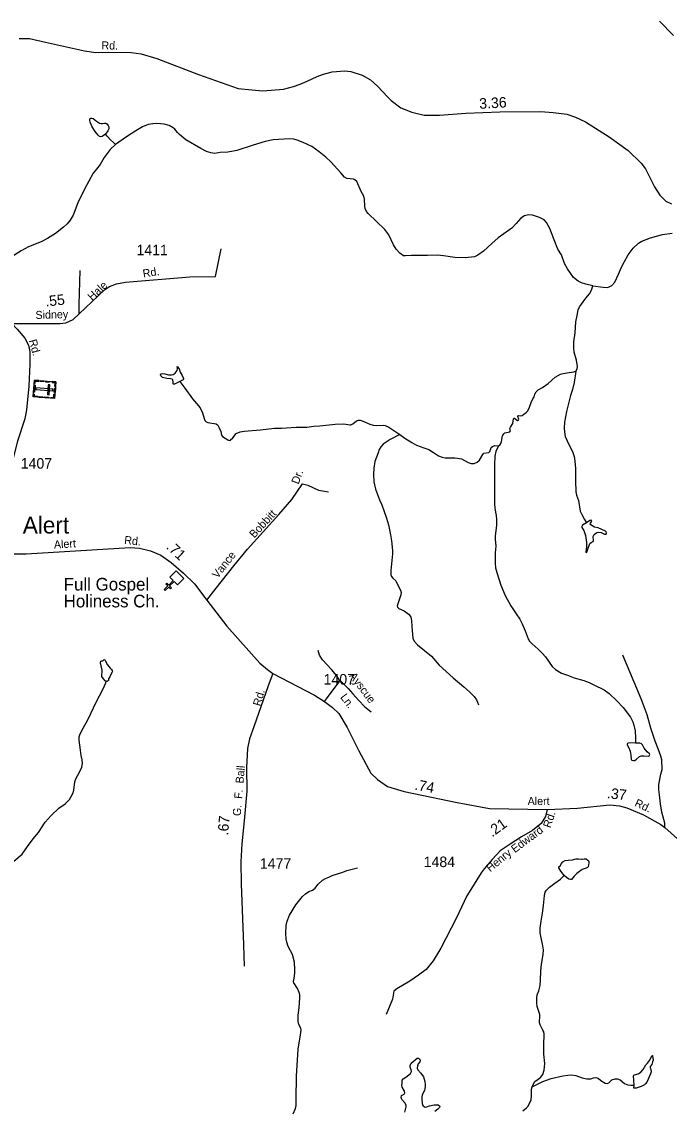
# Model space of a CAD drawing. Extents: x 2126262 to 2293712, y 749403 to 919119.
# Drawn here: x 2229493 to 2237174, y 897287 to 910208 of the extents above; entities that cross this region are included whole.
import ezdxf

# ---------------------------------------------------------------- set-up
doc = ezdxf.new("R2010")
doc.units = 0
for name, color, linetype in [('Exist Boundary Political CountyLine', 7, 'Continuous'), ('Exist Civil Demographics Community Label', 7, 'Continuous'), ('Exist Cultural Cemetery CELL', 7, 'Continuous'), ('Exist Cultural Church CELL', 7, 'Continuous'), ('Exist Cultural Church Label', 7, 'Continuous'), ('Exist Hydrographic Creek Single Shore', 7, 'Continuous'), ('Exist Hydrographic Misc Water Feature', 7, 'Continuous'), ('Exist Hydrographic Pond Under 1500 Sq Ft', 7, 'Continuous'), ('Exist Road Non-System Type 51', 7, 'Continuous'), ('Exist Road Non-System Type 51 Label', 7, 'Continuous'), ('Exist Road Secondary Mileage Hundredths English Label', 7, 'Continuous'), ('Exist Road Secondary Type 41 Attributed', 7, 'Continuous'), ('Exist Road Secondary Type 51 Attributed', 7, 'Continuous'), ('Exist Road Secondary Type 51 Label', 7, 'Continuous'), ('Exist Road Secondary Type 51 Number Label', 7, 'Continuous')]:
    doc.layers.add(name, color=color, linetype=linetype)

msp = doc.modelspace()

# ---------------------------------------------------------------- linework, layer by layer
at = {"layer": 'Exist Boundary Political CountyLine'}
msp.add_lwpolyline([(2237223, 910043), (2237057, 910215)], dxfattribs=at)
at = {"layer": 'Exist Cultural Cemetery CELL'}
for points in [[(2229898, 905933), (2229882, 905735), (2229628, 905755), (2229644, 905953)], [(2229651, 905895), (2229644, 905810), (2229633, 905811), (2229639, 905896)], [(2229641, 905920), (2229653, 905919), (2229654, 905941), (2229695, 905938), (2229696, 905949), (2229644, 905953)], [(2229713, 905948), (2229757, 905944), (2229756, 905933), (2229713, 905936)], [(2229780, 905943), (2229824, 905939), (2229823, 905928), (2229780, 905931)], [(2229827, 905898), (2229808, 905899), (2229799, 905782), (2229817, 905781)], [(2229854, 905937), (2229854, 905925), (2229886, 905923), (2229882, 905882), (2229894, 905882), (2229898, 905933)], [(2229631, 905788), (2229642, 905787), (2229641, 905765), (2229681, 905762), (2229680, 905751), (2229628, 905755)], [(2229860, 905827), (2229861, 905846), (2229659, 905861), (2229658, 905843)], [(2229701, 905760), (2229744, 905757), (2229743, 905746), (2229700, 905749)], [(2229767, 905755), (2229810, 905752), (2229809, 905741), (2229766, 905744)], [(2229839, 905738), (2229840, 905749), (2229872, 905747), (2229875, 905787), (2229886, 905787), (2229882, 905735)], [(2229892, 905860), (2229888, 905808), (2229876, 905809), (2229880, 905860)]]:
    msp.add_lwpolyline(points, close=True, dxfattribs=at)
at = {"layer": 'Exist Cultural Church CELL'}
msp.add_lwpolyline([(2231341, 903523), (2231301, 903563), (2231247, 903510), (2231270, 903487), (2231259, 903476), (2231236, 903498), (2231193, 903456), (2231182, 903467), (2231225, 903510), (2231202, 903532), (2231213, 903543), (2231236, 903521), (2231290, 903575), (2231249, 903616), (2231324, 903691), (2231417, 903598)], close=True, dxfattribs=at)
at = {"layer": 'Exist Hydrographic Creek Single Shore'}
for points in [[(2232712, 897246), (2232741, 897308), (2232747, 897342), (2232749, 897413), (2232754, 897695), (2232763, 897880), (2232772, 898012), (2232801, 898180), (2232809, 898237), (2232805, 898261), (2232778, 898304), (2232770, 898339), (2232772, 898414), (2232782, 898503), (2232792, 898620), (2232791, 898658), (2232784, 898684), (2232762, 898732), (2232722, 898798), (2232717, 898814), (2232724, 898856), (2232733, 898914), (2232734, 898955), (2232728, 899044), (2232703, 899134), (2232653, 899232), (2232636, 899282), (2232631, 899318), (2232627, 899387), (2232631, 899479), (2232641, 899532), (2232670, 899602), (2232743, 899724), (2232824, 899826), (2232858, 899857), (2232898, 899882), (2232942, 899901), (2232972, 899924), (2233006, 899966), (2233062, 900016), (2233098, 900037), (2233136, 900053), (2233177, 900073), (2233302, 900112)], [(2233302, 900112), (2233351, 900131), (2233474, 900163)]]:
    msp.add_lwpolyline(points, dxfattribs=at)
at = {"layer": 'Exist Hydrographic Misc Water Feature'}
for points in [[(2230485, 908873), (2230446, 908845), (2230429, 908840), (2230417, 908844), (2230398, 908860), (2230363, 908906), (2230330, 908959), (2230303, 909017), (2230300, 909040), (2230302, 909057), (2230312, 909065), (2230324, 909065), (2230340, 909059), (2230381, 909028), (2230414, 909004), (2230433, 909000), (2230451, 909001), (2230475, 909005), (2230491, 909004), (2230502, 908997), (2230519, 908977), (2230525, 908959), (2230524, 908938), (2230512, 908913)], [(2231367, 905938), (2231303, 905904), (2231293, 905904), (2231289, 905910), (2231290, 905931), (2231286, 905958), (2231277, 905967), (2231259, 905971), (2231212, 905974), (2231162, 905986), (2231141, 906004), (2231140, 906018), (2231145, 906027), (2231162, 906032), (2231191, 906027), (2231233, 906016), (2231270, 906016), (2231289, 906020), (2231313, 906038), (2231335, 906068), (2231339, 906090), (2231336, 906114), (2231340, 906113), (2231361, 906088), (2231371, 906050), (2231394, 906009), (2231413, 905975), (2231413, 905965), (2231408, 905959), (2231392, 905950)], [(2236191, 904259), (2236143, 904232), (2236136, 904217), (2236136, 904204), (2236159, 904168), (2236179, 904111), (2236194, 904028), (2236193, 903980), (2236185, 903911), (2236189, 903909), (2236195, 903913), (2236210, 903948), (2236233, 904016), (2236247, 904028), (2236271, 904040), (2236277, 904050), (2236273, 904098), (2236285, 904121), (2236313, 904143), (2236334, 904147), (2236365, 904143), (2236407, 904125), (2236424, 904127), (2236430, 904138), (2236427, 904151), (2236419, 904161), (2236332, 904200), (2236288, 904210), (2236245, 904235), (2236235, 904248), (2236238, 904257), (2236254, 904281), (2236253, 904285), (2236247, 904290), (2236233, 904286)], [(2230496, 902379), (2230482, 902386), (2230461, 902406), (2230444, 902435), (2230442, 902459), (2230447, 902483), (2230447, 902512), (2230435, 902564), (2230428, 902598), (2230432, 902616), (2230441, 902620), (2230456, 902620), (2230469, 902636), (2230477, 902635), (2230484, 902628), (2230491, 902609), (2230511, 902576), (2230543, 902535), (2230557, 902517), (2230566, 902507), (2230568, 902500), (2230563, 902483), (2230537, 902432), (2230523, 902406), (2230521, 902389), (2230514, 902383), (2230505, 902378)], [(2236772, 901646), (2236697, 901648), (2236680, 901641), (2236675, 901634), (2236675, 901623), (2236689, 901597), (2236711, 901551), (2236720, 901501), (2236721, 901449), (2236732, 901441), (2236748, 901438), (2236766, 901440), (2236787, 901453), (2236822, 901487), (2236841, 901494), (2236874, 901495), (2236923, 901488), (2236935, 901494), (2236943, 901510), (2236940, 901519), (2236912, 901542), (2236878, 901583), (2236857, 901625), (2236845, 901636), (2236825, 901645), (2236806, 901645)], [(2236758, 897586), (2236751, 897695), (2236753, 897702), (2236762, 897706), (2236806, 897718), (2236838, 897739), (2236866, 897771), (2236895, 897825), (2236914, 897847), (2236941, 897876), (2236971, 897935), (2236975, 897937), (2236977, 897934), (2236982, 897883), (2236977, 897860), (2236966, 897831), (2236949, 897806), (2236949, 897795), (2236961, 897755), (2236961, 897744), (2236953, 897718), (2236908, 897619), (2236893, 897601), (2236879, 897587), (2236841, 897569), (2236781, 897549), (2236755, 897548), (2236753, 897554), (2236754, 897563), (2236758, 897572)]]:
    msp.add_lwpolyline(points, close=True, dxfattribs=at)
for points in [[(2236267, 907072), (2236183, 907092), (2236134, 907108), (2236093, 907129), (2236039, 907172), (2235967, 907274), (2235933, 907340), (2235894, 907441), (2235853, 907509), (2235810, 907620), (2235758, 907752), (2235719, 907825), (2235690, 907856), (2235636, 907886), (2235550, 907913), (2235505, 907914), (2235455, 907904), (2235412, 907878), (2235359, 907814), (2235308, 907759), (2235212, 907690), (2235144, 907643), (2235070, 907574), (2234970, 907483), (2234905, 907437), (2234863, 907418), (2234752, 907405), (2234629, 907409), (2234494, 907430), (2234426, 907436), (2234308, 907435), (2234115, 907435), (2234047, 907428), (2234022, 907431), (2233979, 907459), (2233933, 907509), (2233901, 907560), (2233847, 907677), (2233798, 907743), (2233604, 907930), (2233584, 907955), (2233566, 907990), (2233561, 908017), (2233558, 908101), (2233552, 908138), (2233519, 908194), (2233466, 908313), (2233445, 908331), (2233428, 908339), (2233348, 908349), (2233321, 908365), (2233278, 908413), (2233160, 908544), (2233100, 908599), (2233021, 908665), (2232933, 908726), (2232832, 908774), (2232761, 908802), (2232722, 908813), (2232670, 908817), (2232476, 908806), (2232380, 908788), (2232238, 908742), (2232043, 908678), (2231939, 908658), (2231848, 908654), (2231785, 908645), (2231735, 908650), (2231684, 908668), (2231617, 908705), (2231441, 908807), (2231365, 908868), (2231341, 908893), (2231310, 908932), (2231289, 908949), (2231240, 908975), (2231182, 908992), (2231097, 909001), (2231046, 908998), (2230992, 908987), (2230925, 908961), (2230845, 908913), (2230737, 908842), (2230604, 908752)], [(2230604, 908752), (2230581, 908774), (2230545, 908808), (2230507, 908848), (2230485, 908873)], [(2230604, 908752), (2230542, 908692), (2230472, 908597), (2230423, 908513), (2230381, 908459), (2230341, 908411), (2230236, 908219), (2230160, 908058), (2230101, 907913), (2230066, 907854), (2230031, 907811), (2229990, 907768), (2229895, 907693), (2229800, 907634), (2229722, 907597), (2229574, 907538), (2229486, 907489), (2229398, 907433)], [(2236267, 907072), (2236390, 907056), (2236442, 907055), (2236463, 907060), (2236491, 907079), (2236528, 907116), (2236573, 907210), (2236606, 907296), (2236642, 907360), (2236686, 907442), (2236746, 907519), (2236811, 907581), (2236849, 907604), (2236953, 907643), (2237095, 907684), (2237207, 907697)], [(2236066, 906062), (2236082, 906086), (2236085, 906114), (2236074, 906189), (2236046, 906284), (2236041, 906335), (2236042, 906408), (2236058, 906516), (2236067, 906647), (2236080, 906721), (2236093, 906790), (2236108, 906823), (2236134, 906855), (2236184, 906925), (2236227, 906979), (2236251, 907023), (2236267, 907072)], [(2235149, 905172), (2235165, 905183), (2235178, 905201), (2235183, 905226), (2235196, 905292), (2235210, 905317), (2235225, 905330), (2235281, 905338), (2235290, 905350), (2235284, 905381), (2235289, 905396), (2235318, 905438), (2235327, 905493), (2235334, 905501), (2235340, 905501), (2235373, 905476), (2235385, 905478), (2235389, 905489), (2235376, 905523), (2235378, 905531), (2235388, 905534), (2235412, 905530), (2235429, 905532), (2235449, 905551), (2235477, 905569), (2235492, 905587), (2235514, 905622), (2235535, 905690), (2235555, 905730), (2235572, 905756), (2235580, 905788), (2235596, 905813), (2235619, 905838), (2235672, 905866), (2235737, 905915), (2235822, 905989), (2235883, 906023), (2235915, 906034), (2235986, 906045), (2236043, 906052), (2236066, 906062)], [(2236066, 906062), (2236046, 905927), (2236025, 905841), (2236004, 905771), (2235954, 905580), (2235931, 905453), (2235927, 905384), (2235931, 905341), (2235938, 905283), (2235963, 905233), (2236032, 905093), (2236044, 905046), (2236055, 904993), (2236061, 904903), (2236062, 904758), (2236064, 904628), (2236072, 904590), (2236098, 904523), (2236118, 904398), (2236132, 904366), (2236167, 904299), (2236191, 904259)], [(2231367, 905938), (2231426, 905858), (2231520, 905730), (2231567, 905675), (2231608, 905623), (2231635, 905565), (2231658, 905497), (2231666, 905473), (2231680, 905459), (2231699, 905451), (2231799, 905433), (2231818, 905418), (2231832, 905394), (2231853, 905343), (2231862, 905299), (2231874, 905285), (2231936, 905244), (2231952, 905238), (2231966, 905241), (2231995, 905270), (2232038, 905319), (2232082, 905341), (2232132, 905348), (2232324, 905363), (2232492, 905382), (2232575, 905385), (2232750, 905394), (2232874, 905397), (2232956, 905407), (2233028, 905413), (2233211, 905432), (2233314, 905433), (2233383, 905423), (2233398, 905425), (2233419, 905435), (2233463, 905469), (2233486, 905477), (2233509, 905478), (2233533, 905471), (2233622, 905429), (2233662, 905419), (2233706, 905414), (2233781, 905419), (2233802, 905417), (2233847, 905397), (2233895, 905364), (2233979, 905309)], [(2233979, 905309), (2233862, 905250), (2233780, 905193), (2233752, 905161), (2233732, 905130), (2233720, 905092), (2233682, 904986), (2233671, 904909), (2233665, 904835), (2233670, 904748), (2233690, 904659), (2233738, 904533), (2233764, 904474), (2233820, 904316), (2233844, 904236), (2233868, 904119), (2233879, 904048), (2233892, 903930), (2233891, 903892), (2233871, 903692), (2233871, 903642), (2233879, 903624), (2233896, 903602), (2233929, 903571), (2233960, 903513), (2233987, 903462), (2233992, 903433), (2233989, 903405), (2233948, 903273), (2233950, 903258), (2233965, 903243), (2234031, 903217), (2234089, 903170), (2234107, 903141), (2234117, 903101), (2234119, 903029), (2234123, 902980), (2234131, 902890), (2234148, 902857), (2234189, 902813), (2234352, 902675), (2234443, 902569), (2234610, 902421), (2234738, 902313), (2234806, 902253), (2234859, 902199), (2234887, 902159), (2234900, 902131), (2234910, 902098)], [(2233979, 905309), (2234036, 905265), (2234119, 905212), (2234176, 905180), (2234262, 905152), (2234323, 905129), (2234377, 905096), (2234436, 905056), (2234479, 905038), (2234516, 905030), (2234576, 905031), (2234631, 905031), (2234662, 905028), (2234710, 905018), (2234790, 904975), (2234825, 904965), (2234860, 904966), (2234895, 904978), (2234922, 905002), (2234962, 905069), (2234976, 905085), (2235034, 905096), (2235045, 905105), (2235062, 905154), (2235076, 905167), (2235104, 905177), (2235149, 905172)], [(2235149, 905172), (2235115, 905108), (2235106, 905050), (2235100, 904949), (2235100, 904790), (2235102, 904632), (2235100, 904488), (2235105, 904429), (2235120, 904347), (2235125, 904299), (2235124, 904232), (2235108, 904101), (2235110, 904066), (2235116, 903982), (2235110, 903905), (2235108, 903857), (2235110, 903779), (2235112, 903725), (2235127, 903669), (2235178, 903519), (2235229, 903396), (2235293, 903273), (2235359, 903181), (2235402, 903117), (2235429, 903060), (2235463, 902979), (2235499, 902881), (2235518, 902854), (2235547, 902822), (2235620, 902761), (2235668, 902714), (2235704, 902668), (2235786, 902554), (2235824, 902519), (2235897, 902474), (2235965, 902450), (2236047, 902418), (2236161, 902389), (2236225, 902364), (2236281, 902335), (2236402, 902276), (2236462, 902233), (2236551, 902148), (2236628, 902069), (2236713, 901953), (2236740, 901899), (2236755, 901859), (2236769, 901790), (2236774, 901704), (2236772, 901646)], [(2229400, 900242), (2229497, 900328), (2229560, 900417), (2229629, 900510), (2229691, 900585), (2229772, 900706), (2229843, 900784), (2229934, 900872), (2230008, 900925), (2230058, 900977), (2230100, 901047), (2230110, 901087), (2230124, 901187), (2230135, 901219), (2230182, 901307), (2230206, 901361), (2230215, 901401), (2230208, 901445), (2230198, 901497), (2230191, 901560), (2230174, 901679), (2230175, 901719), (2230186, 901755), (2230223, 901823), (2230277, 901921), (2230379, 902139), (2230452, 902275), (2230473, 902325), (2230489, 902360), (2230496, 902379)], [(2235548, 897564), (2235563, 897602), (2235579, 897627), (2235619, 897656), (2235646, 897676), (2235674, 897710), (2235691, 897763), (2235697, 897843), (2235688, 897951), (2235688, 898061), (2235689, 898189), (2235685, 898216), (2235676, 898239), (2235641, 898300), (2235633, 898325), (2235633, 898350), (2235638, 898386), (2235638, 898423), (2235608, 898519), (2235604, 898556), (2235602, 898622), (2235606, 898655), (2235627, 898704), (2235643, 898769), (2235645, 898830), (2235649, 898939), (2235660, 899019), (2235678, 899134), (2235681, 899190), (2235676, 899240), (2235650, 899353), (2235643, 899394), (2235643, 899450), (2235655, 899532), (2235671, 899627), (2235683, 899719), (2235694, 899837), (2235702, 899874), (2235719, 899899), (2235753, 899936), (2235817, 899983), (2235884, 900028), (2235928, 900074)], [(2235548, 897564), (2235676, 897628), (2235774, 897664), (2235911, 897696), (2235970, 897705), (2236016, 897706), (2236064, 897698), (2236139, 897673), (2236197, 897660), (2236219, 897659), (2236243, 897660), (2236275, 897672), (2236303, 897675), (2236329, 897669), (2236363, 897641), (2236414, 897607), (2236438, 897606), (2236459, 897613), (2236492, 897648), (2236531, 897658), (2236559, 897659), (2236590, 897649), (2236644, 897605), (2236682, 897590), (2236717, 897586), (2236758, 897586)], [(2235436, 897279), (2235482, 897314), (2235498, 897333), (2235517, 897366), (2235536, 897410), (2235541, 897463), (2235539, 897503), (2235541, 897536), (2235548, 897564)]]:
    msp.add_lwpolyline(points, dxfattribs=at)
at = {"layer": 'Exist Hydrographic Pond Under 1500 Sq Ft'}
msp.add_lwpolyline([(2235928, 900074), (2235886, 900125), (2235864, 900164), (2235865, 900177), (2235879, 900189), (2235894, 900217), (2235911, 900237), (2235939, 900251), (2235973, 900254), (2236027, 900260), (2236071, 900270), (2236099, 900270), (2236132, 900267), (2236145, 900267), (2236163, 900273), (2236189, 900271), (2236210, 900257), (2236220, 900243), (2236218, 900223), (2236214, 900178), (2236206, 900168), (2236190, 900162), (2236142, 900144), (2236108, 900121), (2236076, 900096), (2236044, 900067), (2236014, 900027), (2236004, 900024), (2235984, 900028), (2235956, 900050)], close=True, dxfattribs=at)
msp.add_lwpolyline([(2234037, 897262), (2234054, 897326), (2234054, 897344), (2234041, 897369), (2234003, 897416), (2233994, 897440), (2233997, 897462), (2234029, 897478), (2234037, 897495), (2234032, 897514), (2234006, 897561), (2234001, 897584), (2234005, 897606), (2234007, 897642), (2234018, 897659), (2234051, 897680), (2234104, 897721), (2234116, 897745), (2234114, 897766), (2234100, 897798), (2234100, 897819), (2234113, 897846), (2234184, 897904), (2234201, 897906), (2234213, 897899), (2234218, 897880), (2234215, 897861), (2234196, 897838), (2234186, 897812), (2234183, 897785), (2234191, 897766), (2234227, 897728), (2234260, 897682), (2234274, 897629), (2234279, 897595), (2234279, 897564), (2234270, 897523), (2234241, 897469), (2234239, 897442), (2234240, 897418), (2234243, 897368), (2234252, 897345), (2234272, 897326), (2234286, 897324), (2234331, 897339), (2234385, 897351), (2234431, 897351), (2234447, 897339), (2234452, 897328), (2234449, 897318), (2234427, 897298), (2234392, 897273)], dxfattribs=at)
at = {"layer": 'Exist Road Non-System Type 51'}
for points in [[(2230175, 906741), (2230173, 906851), (2230186, 907255)], [(2231687, 903342), (2231799, 903486), (2232007, 903749), (2232169, 903946), (2232544, 904359), (2232698, 904536), (2232823, 904722), (2232888, 904707), (2233012, 904647), (2233132, 904628)], [(2233263, 902391), (2233231, 902445), (2233166, 902518), (2233061, 902632), (2233026, 902689), (2233009, 902744)], [(2237121, 900643), (2237121, 900694), (2237087, 900827), (2237072, 900924), (2237058, 901029), (2237051, 901094), (2237052, 901155), (2237076, 901275), (2237090, 901332), (2237084, 901447), (2237073, 901491), (2237043, 901577), (2237005, 901666), (2236956, 901821), (2236913, 901980), (2236842, 902171), (2236622, 902690)], [(2233223, 902324), (2233255, 902366), (2233263, 902391)], [(2233263, 902391), (2233288, 902368), (2233365, 902293), (2233422, 902229), (2233487, 902156), (2233564, 902077), (2233636, 902017)], [(2233086, 902139), (2233106, 902169), (2233223, 902324), (2233226, 902328)], [(2234942, 900104), (2234841, 899939), (2234772, 899831), (2234646, 899562), (2234464, 899209), (2234373, 899060), (2234289, 898959), (2234200, 898892), (2234095, 898820), (2233943, 898726), (2233907, 898701), (2233891, 898605), (2233816, 898422)]]:
    msp.add_lwpolyline(points, dxfattribs=at)
at = {"layer": 'Exist Road Secondary Type 41 Attributed'}
for points in [[(2229377, 906625), (2229943, 906627), (2230016, 906634), (2230102, 906675), (2230175, 906741), (2230475, 907027), (2230532, 907067), (2230618, 907096), (2230723, 907118), (2231486, 907180), (2231790, 907185), (2231857, 907514)], [(2232472, 902470), (2232417, 902323), (2232246, 901839), (2232196, 901694), (2232172, 901582), (2232159, 901355), (2232161, 901073), (2232133, 900724), (2232105, 900449), (2232090, 900234), (2232096, 899974), (2232122, 899252), (2232132, 898997)], [(2235726, 900858), (2235706, 900774), (2235654, 900691), (2235551, 900608), (2235421, 900533), (2235286, 900446), (2235169, 900365), (2235072, 900264), (2234977, 900154), (2234942, 900104)]]:
    msp.add_lwpolyline(points, dxfattribs=at)
at = {"layer": 'Exist Road Secondary Type 51 Attributed'}
for points in [[(2229464, 910011), (2229585, 910008), (2229773, 909967), (2230238, 909862), (2230372, 909842), (2230524, 909845), (2230789, 909842), (2230911, 909826), (2231096, 909773), (2231589, 909580), (2231924, 909464), (2232062, 909417), (2232221, 909398), (2232354, 909389), (2232596, 909407), (2232718, 909440), (2232797, 909468), (2232879, 909502)], [(2232879, 909502), (2232996, 909558), (2233071, 909587), (2233176, 909612), (2233325, 909625), (2233398, 909619), (2233531, 909573), (2233630, 909517), (2233713, 909445), (2233835, 909312), (2233874, 909274), (2233991, 909188), (2234120, 909135), (2234265, 909100), (2234450, 909100), (2234759, 909124), (2235164, 909140), (2235649, 909142), (2235797, 909131), (2235958, 909111), (2236062, 909076), (2236182, 909020), (2236461, 908843), (2236686, 908678), (2236840, 908531), (2236892, 908462), (2236999, 908250), (2237061, 908149), (2237133, 908079), (2237202, 908048)], [(2229377, 906625), (2229437, 906557), (2229529, 906451), (2229573, 906369), (2229589, 906288), (2229589, 906144), (2229578, 905883), (2229551, 905601), (2229531, 905493), (2229443, 905229), (2229385, 904997), (2229357, 904756), (2229344, 904473), (2229355, 904174), (2229379, 903891)], [(2229379, 903891), (2229546, 903890), (2230777, 903965), (2230890, 903960), (2231020, 903929), (2231143, 903875), (2231267, 903787), (2231412, 903662), (2231543, 903536), (2231687, 903342), (2231924, 903033), (2232316, 902593), (2232407, 902517), (2232472, 902470)], [(2232472, 902470), (2232967, 902213), (2233086, 902139), (2233181, 902069), (2233253, 901998), (2233355, 901832), (2233491, 901555), (2233635, 901288), (2233711, 901211), (2233830, 901129), (2234030, 901069), (2234658, 900940), (2235041, 900867), (2235726, 900858)], [(2235726, 900858), (2236084, 900872), (2236470, 900912), (2236582, 900902), (2236669, 900877), (2236867, 900793), (2237075, 900680), (2237121, 900643), (2237271, 900507), (2237349, 900417), (2237405, 900323), (2237451, 900255)]]:
    msp.add_lwpolyline(points, dxfattribs=at)

# ---------------------------------------------------------------- texts
at = {"layer": 'Exist Civil Demographics Community Label'}
msp.add_text('Alert', height=200, dxfattribs=at).set_placement((2229505, 904133))
at = {"layer": 'Exist Cultural Church Label'}
for s, p in [('Full Gospel', (2229990, 903456)), ('Holiness Ch.', (2229990, 903256))]:
    msp.add_text(s, height=150, dxfattribs=at).set_placement(p)
at = {"layer": 'Exist Road Non-System Type 51 Label'}
for s, rotation, p in [('Dr.', 69.5689, (2232776, 904711)), ('Bobbitt', 46.9154, (2232251, 904072)), ('Vance', 51.7973, (2231816, 903592)), ('Ayscue', 306.8492, (2233372, 902441)), ('Ln.', 306.8492, (2233266, 902189))]:
    msp.add_text(s, height=95, rotation=rotation, dxfattribs=at).set_placement(p)
at = {"layer": 'Exist Road Secondary Mileage Hundredths English Label'}
for s, rotation, p in [('3.36', 3.0451, (2234923, 909174)), ('.55', 6.1519, (2229778, 906826)), ('.71', 316.8755, (2231198, 903963)), ('.74', 349.1221, (2234147, 901094)), ('.37', 353.4452, (2236430, 900992)), ('.67', 85.695, (2231941, 900547)), ('.21', 35.7877, (2235073, 900525))]:
    msp.add_text(s, height=125, rotation=rotation, dxfattribs=at).set_placement(p)
at = {"layer": 'Exist Road Secondary Type 51 Label'}
for s, rotation, p in [('Rd.', 359.1357, (2230438, 909880)), ('Rd.', 9.0418, (2230936, 907170)), ('Hale', 43.0578, (2230328, 906891)), ('Sidney', 1.8348, (2229657, 906679)), ('Rd.', 285.5343, (2229576, 906424)), ('Rd.', 353.7083, (2230705, 904011)), ('Alert', 3.4919, (2229877, 903954)), ('Rd.', 74.1865, (2232324, 902077)), ('G.  F.  Ball', 85.0894, (2232089, 900776)), ('Alert', 0.2962, (2235494, 900909)), ('Rd.', 335.3123, (2236755, 900901)), ('Rd.', 70.9464, (2235763, 900631)), ('Edward', 36.5584, (2235342, 900337)), ('Henry', 39.6393, (2235050, 900110))]:
    msp.add_text(s, height=95, rotation=rotation, dxfattribs=at).set_placement(p)
at = {"layer": 'Exist Road Secondary Type 51 Number Label'}
for s, p in [('1411', (2230854, 907436)), ('1407', (2229481, 904903)), ('1407', (2233074, 902340)), ('1477', (2232318, 900154)), ('1484', (2234261, 900173))]:
    msp.add_text(s, height=125, dxfattribs=at).set_placement(p)

doc.saveas('drawing.dxf')
